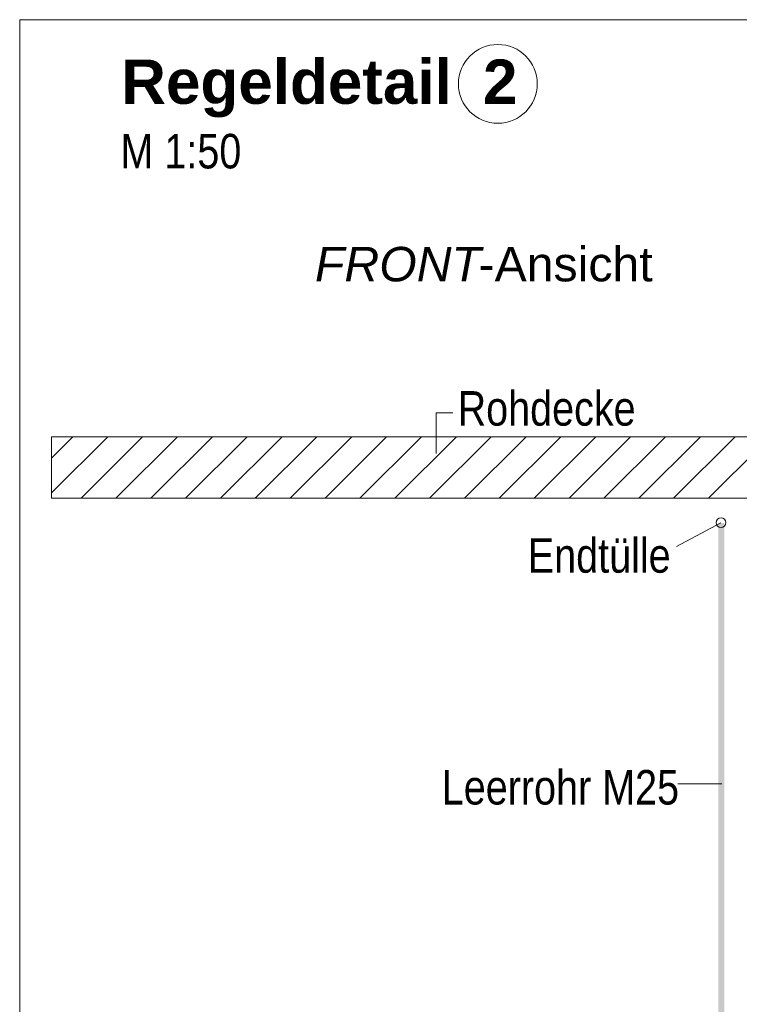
# Model space of a CAD drawing. Extents: x -620 to 300, y 62 to 1107.
# Tile 284 of 290: x 210 to 239, y 902 to 942. Entities that reach past the tile are written whole.
import ezdxf
from ezdxf.lldxf.tags import DXFTag

# ---------------------------------------------------------------- set-up
doc = ezdxf.new("R2010")
doc.units = 0
doc.layers.get('0').update_dxf_attribs({"lineweight": 35})
for name, color, linetype, lineweight, true_color in [('E_Betonbaudose', 1, 'Continuous', 13, 0xff0000), ('E_Detail_Beschriftung', 7, 'Continuous', 13, 0x009900), ('E_Detail_Wandschraffur', 7, 'Continuous', 5, 0xc0c0c0), ('E_Leerrohr Beschriftung', 1, 'Continuous', 9, 0xff0000)]:
    doc.layers.add(name, color=color, linetype=linetype, lineweight=lineweight, true_color=true_color)
doc.layers.add('E_Detail_Linie_Text_Bem', color=7, linetype='Continuous', lineweight=13)
doc.styles.get("Standard").update_dxf_attribs({"font": 'ARIALN.TTF'})
tags = doc.linetypes.add('fein_strichliert', pattern=[4, 1, -2, 1]).pattern_tags.tags
tags[8:9] = [DXFTag(74, 4), DXFTag(75, 0), DXFTag(340, '0'), DXFTag(46, 0.0), DXFTag(50, 0.0), DXFTag(44, 0.0), DXFTag(45, 0.0)]
tags[6:7] = [DXFTag(74, 4), DXFTag(75, 0), DXFTag(340, '0'), DXFTag(46, 0.0), DXFTag(50, 0.0), DXFTag(44, 0.0), DXFTag(45, 0.0)]
tags[4:5] = [DXFTag(74, 4), DXFTag(75, 0), DXFTag(340, '0'), DXFTag(46, 0.0), DXFTag(50, 0.0), DXFTag(44, 0.0), DXFTag(45, 0.0)]
tags = doc.linetypes.add('fein_strichliert-A06G9GDB8I', pattern=[4, 1, -2, 1]).pattern_tags.tags
tags[8:9] = [DXFTag(74, 4), DXFTag(75, 0), DXFTag(340, '0'), DXFTag(46, 0.0), DXFTag(50, 0.0), DXFTag(44, 0.0), DXFTag(45, 0.0)]
tags[6:7] = [DXFTag(74, 4), DXFTag(75, 0), DXFTag(340, '0'), DXFTag(46, 0.0), DXFTag(50, 0.0), DXFTag(44, 0.0), DXFTag(45, 0.0)]
tags[4:5] = [DXFTag(74, 4), DXFTag(75, 0), DXFTag(340, '0'), DXFTag(46, 0.0), DXFTag(50, 0.0), DXFTag(44, 0.0), DXFTag(45, 0.0)]

# ---------------------------------------------------------------- blocks, each defined once
blk = doc.blocks.new('Referenz-A06G9GDJ8I')
at = {"layer": 'E_Betonbaudose', "linetype": 'Continuous', "ltscale": 0.13}
blk.add_circle((238.318, 921.654), 0.2, dxfattribs=at)
at = {"layer": 'E_Detail_Linie_Text_Bem', "linetype": 'fein_strichliert-A06G9GDB8I', "ltscale": 0.65}
for p, q in [((272.636, 942.071), (209.866, 942.071)), ((209.866, 942.071), (209.866, 880.754))]:
    blk.add_line(p, q, dxfattribs=at)
at = {"layer": 'E_Detail_Linie_Text_Bem', "color": 0, "linetype": 'Continuous', "ltscale": 0.13}
for p, q in [((226.757, 924.464), (226.757, 926.112)), ((226.757, 926.112), (227.444, 926.112)), ((236.516, 920.692), (238.306, 921.644)), ((236.562, 911.058), (238.347, 911.058))]:
    blk.add_line(p, q, dxfattribs=at)
at = {"layer": 'E_Detail_Linie_Text_Bem', "linetype": 'Continuous', "ltscale": 0.13}
for p, q in [((262.483, 925.144), (211.156, 925.144)), ((211.156, 925.144), (211.156, 922.644)), ((211.156, 922.644), (221.548, 922.644)), ((211.156, 922.644), (259.983, 922.644)), ((221.548, 922.644), (262.483, 922.644))]:
    blk.add_line(p, q, dxfattribs=at)
blk.add_solid([(238.452, 921.644), (238.452, 898.644), (238.202, 921.643), (238.202, 898.644)], dxfattribs=at)
at = {"layer": 'E_Detail_Wandschraffur', "linetype": 'fein_strichliert', "ltscale": 0.13}
for p, q in [((211.156, 922.861), (213.439, 925.144)), ((213.767, 922.644), (216.267, 925.144)), ((216.596, 922.644), (219.096, 925.144)), ((219.424, 922.644), (221.924, 925.144)), ((222.253, 922.644), (224.753, 925.144)), ((225.081, 922.644), (227.581, 925.144)), ((227.909, 922.644), (230.409, 925.144)), ((230.738, 922.644), (233.238, 925.144)), ((233.566, 922.644), (236.066, 925.144)), ((236.395, 922.644), (238.895, 925.144))]:
    blk.add_line(p, q, dxfattribs=at)
at = {"layer": 'E_Detail_Wandschraffur', "linetype": 'ByBlock', "ltscale": 0.13}
for p, q in [((211.156, 924.275), (212.025, 925.144)), ((212.353, 922.644), (214.853, 925.144)), ((215.182, 922.644), (217.682, 925.144)), ((218.01, 922.644), (220.51, 925.144)), ((220.838, 922.644), (223.338, 925.144)), ((223.667, 922.644), (226.167, 925.144)), ((226.495, 922.644), (228.995, 925.144)), ((229.324, 922.644), (231.824, 925.144)), ((232.152, 922.644), (234.652, 925.144)), ((234.981, 922.644), (237.481, 925.144)), ((237.809, 922.644), (240.309, 925.144))]:
    blk.add_line(p, q, dxfattribs=at)
at = {"layer": 'E_Leerrohr Beschriftung', "linetype": 'Continuous', "ltscale": 0.13}
blk.add_circle((229.265, 939.464), 1.6, dxfattribs=at)
at = {"layer": 'E_Detail_Beschriftung', "color": 1, "linetype": 'Continuous', "lineweight": 35, "ltscale": 0.35, "true_color": 0xff0000, "char_height": 1.8, "attachment_point": 1}
for s, insert in [('{\\fArial|b1|i0;Regeldetail}', (213.984, 940.455)), ('{\\fArial|b1|i0;2}', (228.662, 940.455))]:
    blk.add_mtext(s, dxfattribs=dict(at, insert=insert))
at = {"layer": 'E_Detail_Beschriftung', "linetype": 'Continuous', "ltscale": 0.13, "char_height": 1.4, "attachment_point": 1}
for s, insert in [('{\\fArial Narrow;M 1:50}', (213.954, 937.435)), ('{\\fArial Narrow;Rohdecke}', (227.632, 926.992)), ('{\\fArial Narrow;Endtülle}', (230.479, 921.023)), ('{\\fArial Narrow;Leerrohr M25}', (226.989, 911.613))]:
    blk.add_mtext(s, dxfattribs=dict(at, insert=insert))
at = {"layer": 'E_Detail_Beschriftung', "linetype": 'Continuous', "lineweight": -2, "ltscale": 0.25, "char_height": 1.4, "attachment_point": 1}
for s, insert in [('{\\fArial|b0|i1;FRONT}', (221.844, 932.849)), ('{\\fArial;-Ansicht}', (228.48, 932.849))]:
    blk.add_mtext(s, dxfattribs=dict(at, insert=insert))

msp = doc.modelspace()

# ---------------------------------------------------------------- block references
at = {"color": 8, "lineweight": 25, "ltscale": 0.25, "true_color": 0x808080}
msp.add_blockref('Referenz-A06G9GDJ8I', (0, 0), dxfattribs=at)

doc.saveas('drawing.dxf')
